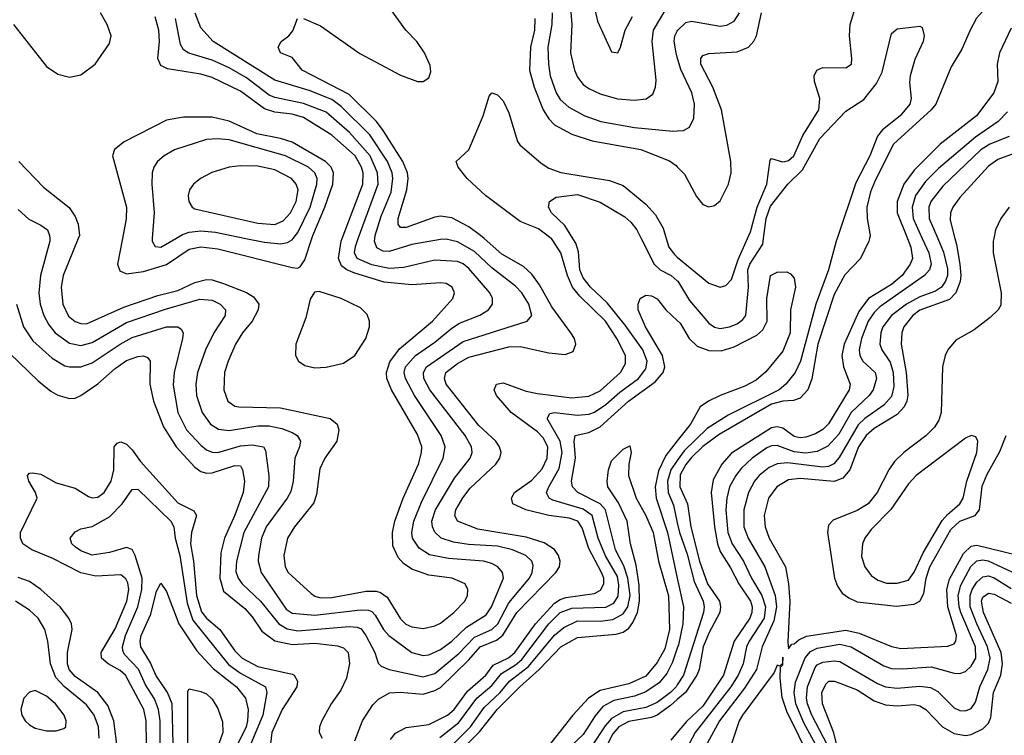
# Model space of a CAD drawing. Header units: inches. Extents: x 990535 to 1117859, y 769386 to 892122.
# Tile 490 of 656: x 1067696 to 1071146, y 818260 to 820766. Entities that reach past the tile are written whole.
import ezdxf

# ---------------------------------------------------------------- set-up
doc = ezdxf.new("R2010")
doc.units = ezdxf.units.IN
doc.header["$MEASUREMENT"] = 0
for name, color, linetype in [('B0861', 7, 'Continuous'), ('B0862', 7, 'Continuous'), ('B0871', 7, 'Continuous'), ('B0872', 7, 'Continuous')]:
    doc.layers.add(name, color=color, linetype=linetype)

msp = doc.modelspace()

# ---------------------------------------------------------------- linework, layer by layer
at = {"layer": 'B0861', "color": 5}
for points, elevation in [([(1067685, 819770), (1067709.1, 819690), (1067741.5, 819641.5), (1067810, 819580.3), (1067854.2, 819554.2), (1067870.1, 819550.1), (1067910, 819550.9), (1067950, 819564), (1068048.2, 819630), (1068090, 819652.6), (1068210, 819690.1), (1068250, 819690.8), (1068262, 819682), (1068268.2, 819670), (1068266.1, 819650), (1068237.3, 819530), (1068233.7, 819486.3), (1068249.7, 819390), (1068280.7, 819330), (1068330, 819275.7), (1068350, 819260.1), (1068370, 819251.6), (1068390, 819250.8), (1068470, 819273.2), (1068510, 819276.7), (1068550, 819270.7), (1068557.5, 819257.5), (1068569.2, 819169.2), (1068567.4, 819130), (1068481.6, 818970), (1068455.6, 818870), (1068453, 818833), (1068461.2, 818810), (1068475.8, 818790), (1068540.1, 818730), (1068604.2, 818650), (1068633.1, 818633.1), (1068670, 818626.2), (1068850, 818640.9), (1068878.1, 818638.1), (1068892.2, 818632.2), (1068908.9, 818610), (1068940.8, 818550), (1068952.1, 818512.1), (1068962.4, 818502.4), (1068990.5, 818490.5), (1069110, 818464.1), (1069150, 818476.5), (1069234.1, 818545.9), (1069290, 818603.6), (1069350, 818630.1), (1069370.7, 818650), (1069410, 818723.3), (1069482.1, 818810), (1069492, 818830), (1069494.8, 818854.8), (1069489.9, 818870), (1069469.6, 818889.6), (1069422.8, 818910), (1069370, 818922), (1069268, 818928), (1069215.8, 818935.8), (1069172.5, 818950), (1069150.9, 818970.9), (1069141.8, 818990), (1069140.1, 819010), (1069153.2, 819050), (1069219.2, 819160.8), (1069273.7, 819230), (1069281.5, 819250), (1069279.4, 819270), (1069256.2, 819310), (1069133.4, 819470), (1069112.1, 819510), (1069111.1, 819530), (1069121.3, 819550), (1069250, 819639.1), (1069473.5, 819710), (1069489.9, 819730), (1069479.7, 819770), (1069455.5, 819810), (1069433.1, 819833.1), (1069350, 819897.5), (1069290, 819954.3), (1069230, 819988.5), (1069190, 819997.4), (1069170, 819996.3), (1069070, 819978.6), (1068990, 819954.6), (1068970, 819955.9), (1068947.3, 819967.3), (1068938.7, 819990), (1068940.3, 820000)], 2740), ([(1067801.1, 820000), (1067801.3, 819990), (1067769.3, 819870), (1067762.6, 819810), (1067768, 819770), (1067780.7, 819730), (1067797.5, 819697.5), (1067819.8, 819670), (1067870, 819633.4), (1067910, 819625), (1067950, 819635.3), (1068070, 819705.4), (1068207.1, 819752.9), (1068327, 819787), (1068370, 819783.6), (1068398.8, 819770), (1068417.4, 819750), (1068415.5, 819730), (1068376.4, 819670), (1068347.2, 819610), (1068319, 819530), (1068313.4, 819490), (1068315.2, 819450), (1068335, 819390), (1068364.1, 819350), (1068391.9, 819331.9), (1068430, 819327.5), (1068530, 819343.8), (1068570, 819344.1), (1068614.7, 819334.7), (1068650, 819320.1), (1068668.4, 819310), (1068680.1, 819290), (1068676.8, 819270), (1068659.6, 819230), (1068654.5, 819150), (1068645.7, 819114.3), (1068632.9, 819090), (1068559.2, 818990), (1068542.9, 818950), (1068532.2, 818890), (1068531, 818870), (1068541.5, 818830), (1068630, 818701.3), (1068650, 818687.3), (1068730, 818680.9), (1068890, 818699.3), (1068917.7, 818697.7), (1068930, 818693.2), (1068941.2, 818681.2), (1068970.1, 818630), (1068988.9, 818608.9), (1069069.3, 818550), (1069110, 818539), (1069130, 818541.6), (1069170, 818560.8), (1069210, 818589.4), (1069260.9, 818639.1), (1069330, 818681.6), (1069349.2, 818710), (1069390.9, 818810), (1069387.3, 818830), (1069371.4, 818850), (1069350, 818861.8), (1069320.7, 818870), (1069198.6, 818878.6), (1069131.7, 818891.7), (1069095, 818915), (1069072, 818950), (1069069.6, 818970), (1069077.2, 819010), (1069103.7, 819076.3), (1069179.1, 819230), (1069186.6, 819270), (1069173, 819310), (1069078.8, 819450), (1069047.2, 819510), (1069042.7, 819530), (1069047.1, 819550), (1069082.6, 819590), (1069150, 819637), (1069210, 819686.3), (1069236.9, 819703.1), (1069308.1, 819731.9), (1069338.5, 819750), (1069352.8, 819770), (1069352.4, 819790), (1069342.7, 819810), (1069270, 819895), (1069250, 819911.4), (1069230, 819919.9), (1069150, 819923.7), (1069041.3, 819898.7), (1068990, 819895.2), (1068930, 819907.8), (1068877.9, 819930), (1068868.5, 819950), (1068872, 819972), (1068882.2, 820000)], 2760), ([(1067901, 820000), (1067848.8, 819870), (1067841.7, 819830), (1067847.4, 819770), (1067867.3, 819727.3), (1067890, 819708.8), (1067910, 819701.9), (1067930, 819701.6), (1068061.1, 819758.9), (1068179.8, 819799.8), (1068250, 819817.3), (1068310, 819846.3), (1068350, 819856.5), (1068370, 819855.4), (1068410, 819842.8), (1068490.6, 819810.6), (1068515.6, 819795.6), (1068533.3, 819770), (1068531.1, 819750), (1068510, 819710.6), (1068476.4, 819670), (1068452, 819630), (1068425.8, 819570), (1068413.8, 819530), (1068410.7, 819470), (1068425.1, 819430), (1068450, 819412.7), (1068464, 819410), (1068610, 819406.9), (1068783.8, 819370), (1068807.7, 819350), (1068813.6, 819330), (1068806.7, 819290), (1068765, 819230), (1068747.1, 819192.9), (1068736.2, 819103.8), (1068726.3, 819073.7), (1068658.4, 818990), (1068634.7, 818950), (1068621, 818890), (1068626, 818850), (1068636.8, 818830), (1068717, 818757), (1068730, 818747.3), (1068750, 818741.7), (1068790, 818742.6), (1068910, 818764.2), (1068944.7, 818764.7), (1068960.4, 818760.4), (1068983.2, 818743.2), (1069030, 818667.3), (1069049.3, 818649.3), (1069070, 818639.5), (1069110, 818634.4), (1069150, 818643.6), (1069170, 818653.1), (1069216.5, 818690), (1069255.4, 818730), (1069265, 818750), (1069266.1, 818770), (1069256.5, 818790), (1069211.5, 818810), (1069130, 818820.7), (1069070, 818841.7), (1069041.2, 818861.2), (1069022.2, 818882.2), (1069003.7, 818923.7), (1069001.8, 818970), (1069009.9, 819010), (1069039.1, 819090), (1069093.5, 819210), (1069104.2, 819250), (1069104.6, 819270), (1069090, 819312.9), (1068999.2, 819470), (1068982.4, 819510), (1068980.7, 819530), (1068992.5, 819567.5), (1069026.1, 819613.9), (1069141.9, 819710), (1069213.7, 819790), (1069219.8, 819810), (1069210.7, 819830), (1069190, 819841.9), (1069170, 819845.2), (1069070, 819837.5), (1068972.6, 819847.4), (1068870, 819878.2), (1068842.1, 819890), (1068823.9, 819903.9), (1068813.2, 819930), (1068821.7, 819990), (1068825.6, 820000)], 2780), ([(1068055.6, 820000), (1068038.8, 819910), (1068046.3, 819886.3), (1068070, 819875.6), (1068130, 819884.7), (1068210, 819908.5), (1068290, 819963.1), (1068330, 819970.6), (1068390, 819963.6), (1068650, 819897.8), (1068670, 819896.3), (1068678.9, 819901.1), (1068695.3, 819924.7), (1068719.3, 820000)], 2820), ([(1068160.5, 820000), (1068159.8, 819990), (1068170, 819971.7), (1068190, 819969.6), (1068242.7, 820000)], 2840), ([(1068488.5, 820000), (1068553.4, 819986.6), (1068610, 819981.3), (1068634.3, 819985.7), (1068650, 819995.5), (1068653.6, 820000)], 2840), ([(1068870, 818240.7), (1068897, 818310), (1068933.8, 818366.2), (1068953, 818387), (1068991.5, 818408.5), (1069029.2, 818410.8), (1069110, 818404.2), (1069150, 818416.5), (1069170, 818427.8), (1069270, 818523.8), (1069309.7, 818570), (1069366.8, 818593.2), (1069389, 818611), (1069437.3, 818690), (1069574.9, 818830), (1069587.6, 818850), (1069589.9, 818870), (1069584.3, 818890), (1069570.2, 818910.2), (1069533.6, 818933.6), (1069470, 818953.5), (1069301.4, 818981.4), (1069229.9, 819010), (1069220.1, 819030), (1069224, 819050), (1069248, 819092), (1069274.3, 819125.7), (1069364.4, 819210), (1069378, 819230), (1069382.5, 819250), (1069377.2, 819270), (1069364.3, 819290), (1069305.1, 819345.1), (1069189.6, 819490), (1069183.9, 819510), (1069189.2, 819530), (1069230, 819561.7), (1069270, 819584.2), (1069410, 819620.4), (1069450, 819622.2), (1069550, 819599), (1069606.7, 819593.3), (1069635.4, 819604.6), (1069644.9, 819630), (1069639.3, 819650), (1069627.2, 819670), (1069560.3, 819760.3), (1069517.5, 819837.5), (1069490, 819875.5), (1069461.3, 819901.3), (1069384.9, 819944.9), (1069322.9, 820000)], 2720), ([(1068995.4, 818244.6), (1069012.7, 818267.3), (1069050, 818287.4), (1069130, 818298.1), (1069194.5, 818330), (1069217.9, 818350), (1069265.3, 818414.7), (1069328.8, 818470), (1069354.8, 818505.2), (1069408.6, 818531.4), (1069430.2, 818549.8), (1069503.7, 818650), (1069570, 818722.5), (1069590, 818736), (1069610, 818742.7), (1069710, 818756.9), (1069731.4, 818768.6), (1069742.4, 818790), (1069742.3, 818810), (1069734.7, 818830), (1069690, 818914), (1069666.8, 818986.8), (1069651.1, 819010), (1069620.8, 819020.8), (1069550, 819030), (1069469.8, 819050), (1069424, 819070), (1069418.9, 819090), (1069429.9, 819110), (1069490, 819153.6), (1069526.7, 819193.3), (1069543.9, 819230), (1069545.8, 819270), (1069530, 819301.6), (1069510, 819323), (1069417.8, 819390), (1069366.7, 819450), (1069358.5, 819470), (1069366.9, 819490), (1069390, 819494.1), (1069470, 819465.5), (1069510, 819456.9), (1069630, 819441.6), (1069690, 819447.3), (1069730, 819466.3), (1069800.8, 819530), (1069818.3, 819561.7), (1069818.4, 819590), (1069788.1, 819650), (1069748.2, 819710), (1069658.2, 819798.2), (1069632.8, 819830), (1069614.9, 819870), (1069591.5, 819950), (1069559.4, 819999.4), (1069558.6, 820000)], 2680), ([(1069168.2, 818251.8), (1069235, 818305), (1069297.4, 818390), (1069350, 818434.6), (1069383.6, 818476.4), (1069433.4, 818506.6), (1069454.8, 818525.2), (1069550, 818649.8), (1069590, 818689.8), (1069630, 818705.4), (1069750, 818708.5), (1069777.3, 818722.7), (1069792.5, 818747.5), (1069794.6, 818785.4), (1069790, 818815.9), (1069748.8, 818888.8), (1069722.6, 818950), (1069701.4, 819030), (1069670, 819052.4), (1069563.5, 819083.5), (1069551.3, 819090), (1069543.9, 819103.9), (1069541.9, 819110), (1069549.5, 819130), (1069586, 819194), (1069596.8, 819250), (1069589.3, 819290), (1069544.5, 819370), (1069553.3, 819386.7), (1069569.3, 819390), (1069650, 819381.3), (1069690, 819384.3), (1069710, 819391.4), (1069750, 819418.2), (1069798.1, 819461.9), (1069863.9, 819510), (1069890, 819543.2), (1069894.3, 819570), (1069879.2, 819610), (1069816.9, 819696.9), (1069754.7, 819774.7), (1069695.8, 819830), (1069670, 819862.7), (1069658.9, 819890), (1069653.5, 819953.5), (1069644, 819984), (1069634.1, 820000)], 2660), ([(1069873.2, 820000), (1069918.7, 819910), (1069939.6, 819890), (1069978.2, 819870), (1070000, 819851.5)], 2660), ([(1069961, 820000), (1069970.1, 819970.1), (1069990, 819943.3), (1070000, 819934.9)], 2680), ([(1069210, 818224.6), (1069275.3, 818290), (1069322.8, 818357.2), (1069379.7, 818410), (1069412.3, 818450), (1069479.2, 818500.8), (1069570, 818611), (1069602, 818638), (1069650, 818660.3), (1069730, 818659.7), (1069774.7, 818665.3), (1069810, 818685.3), (1069826.2, 818710), (1069834.3, 818750), (1069826.8, 818810), (1069813.1, 818853.1), (1069783.4, 818910), (1069748.1, 819050), (1069730, 819070.2), (1069651.6, 819110), (1069633.2, 819130), (1069629.3, 819150), (1069642.8, 819230), (1069638.5, 819290), (1069641.8, 819310), (1069690, 819320.6), (1069730, 819340.1), (1069828.5, 819430), (1069922.6, 819497.4), (1069950.6, 819530), (1069956.8, 819550), (1069948.1, 819590), (1069888.3, 819690), (1069863.2, 819750), (1069862.3, 819770), (1069869.8, 819790.2), (1069890, 819801.6), (1069910, 819799.3), (1069930, 819788.2), (1069960.2, 819750), (1070000, 819712.4)], 2640), ([(1067627.6, 819630), (1067761.1, 819501.1), (1067805.2, 819465.2), (1067830, 819451.3), (1067870, 819439.5), (1067890, 819441.1), (1067910, 819449.5), (1067970, 819490.8), (1068030, 819544.9), (1068070, 819572.3), (1068110, 819586.2), (1068130, 819588.7), (1068143.6, 819583.6), (1068152.6, 819570), (1068152, 819490), (1068164.3, 819430), (1068199.9, 819339.9), (1068244.1, 819270), (1068310, 819198.5), (1068330, 819183.3), (1068350, 819177.7), (1068370, 819179.4), (1068450, 819205.3), (1068470, 819203.2), (1068477.1, 819190), (1068483.5, 819150), (1068478.6, 819110), (1068450, 819031.4), (1068413.6, 818950), (1068401, 818899), (1068396.6, 818810), (1068410, 818764.6), (1068484.3, 818704.3), (1068510, 818675.2), (1068544.2, 818624.2), (1068590, 818590.4), (1068650, 818577.9), (1068730, 818582.4), (1068810, 818573.4), (1068830, 818566.6), (1068847.1, 818550), (1068851.4, 818511.4), (1068840.4, 818459.6), (1068821.5, 818418.5), (1068787.7, 818370), (1068754.3, 818310), (1068746.3, 818290), (1068745.6, 818270), (1068755.6, 818250)], 2720), ([(1068140.4, 818230), (1068139.2, 818310), (1068130.7, 818350), (1068066.5, 818470), (1068047.4, 818487.4), (1068005.8, 818510), (1067982.4, 818530), (1067981, 818550), (1068030, 818633), (1068071.6, 818730), (1068078.2, 818770), (1068074.4, 818794.4), (1068067.9, 818807.9), (1068050, 818821.7), (1067962.3, 818817.7), (1067910, 818829.2), (1067810, 818880.4), (1067738.8, 818910), (1067706.9, 818930), (1067698.3, 818950), (1067699.1, 818970), (1067757, 819090), (1067751.8, 819110), (1067728.2, 819150), (1067722.9, 819170), (1067730, 819178), (1067741, 819179), (1067770, 819174), (1067824.2, 819144.2), (1067890, 819124.9), (1067936.6, 819096.6), (1067950, 819091.4), (1067970, 819094.3), (1067992.4, 819110), (1068016.2, 819150), (1068025.8, 819190), (1068027, 819270), (1068037.3, 819282.7), (1068050, 819288.1), (1068070, 819279.7), (1068090, 819259.3), (1068119.3, 819219.3), (1068250, 819074.3), (1068306, 819046), (1068315.3, 819030), (1068298.1, 818970), (1068294.9, 818930), (1068305.2, 818870), (1068315.6, 818750), (1068332.4, 818692.4), (1068350.2, 818670.2), (1068397, 818630), (1068450, 818555.5), (1068475.7, 818530), (1068530, 818501.1), (1068650, 818473.9), (1068657.6, 818470), (1068669.6, 818450), (1068667.2, 818430), (1068615.9, 818350), (1068579.7, 818270), (1068574.9, 818230)], 2680), ([(1069230, 818194.6), (1069307.5, 818272.5), (1069368.6, 818350), (1069447.7, 818430), (1069516.2, 818490), (1069592.2, 818570), (1069650, 818602.8), (1069785.8, 818614.2), (1069810, 818620.9), (1069830, 818634.7), (1069844.6, 818655.4), (1069860, 818690), (1069867.6, 818730), (1069866.2, 818786.2), (1069855.6, 818855.6), (1069836.4, 818930), (1069824.6, 819010), (1069794.5, 819074.5), (1069757, 819130), (1069754.2, 819150), (1069759.1, 819190), (1069770, 819220.7), (1069810, 819262), (1069833.4, 819273.4), (1069838.4, 819250), (1069830.3, 819210), (1069828.7, 819170), (1069855.6, 819090), (1069890, 819030.1), (1069915.6, 818970), (1069933.8, 818870), (1069968.6, 818748.6), (1069973.1, 818630), (1069956.7, 818563.3), (1069930, 818514.3), (1069890, 818466.9), (1069830, 818440.1), (1069730, 818416.5), (1069689.4, 818390), (1069633.8, 818330), (1069517.3, 818182.7)], 2620), ([(1070000, 819291.2), (1069959.6, 819240.4), (1069933.9, 819186.1), (1069922.6, 819130), (1069926.3, 819090), (1069965.6, 818970), (1070000, 818809.9)], 2640), ([(1070000, 819222), (1069977.1, 819190), (1069965.9, 819150), (1069967.7, 819110), (1069986.1, 819066.1), (1070000, 819003.9)], 2660), ([(1068187.8, 818230), (1068188, 818310), (1068182.7, 818350), (1068167.8, 818387.8), (1068137, 818437), (1068111.9, 818491.9), (1068062.9, 818542.9), (1068056.9, 818556.9), (1068056, 818570), (1068066.3, 818610), (1068110, 818710), (1068123.6, 818770), (1068124.8, 818810), (1068100.2, 818890), (1068090, 818910.4), (1068070, 818918.1), (1068010, 818900.6), (1067950, 818891.2), (1067910, 818906.4), (1067890, 818920.4), (1067879.1, 818930), (1067872.6, 818950), (1067890, 818973), (1067910, 818983), (1067950, 818991), (1068010, 819025.3), (1068055.5, 819070), (1068090, 819121.1), (1068110, 819121.5), (1068225, 819010), (1068235.9, 818990), (1068241.1, 818950), (1068257.2, 818890), (1068282.7, 818722.7), (1068302.9, 818662.9), (1068427.3, 818507.3), (1068470, 818477.1), (1068556.8, 818430), (1068562, 818410), (1068547.5, 818330), (1068505.9, 818230)], 2660), ([(1068038.3, 818210), (1068025.8, 818310), (1068004.3, 818364.3), (1067970, 818410), (1067890, 818465.9), (1067869.2, 818490), (1067863.4, 818510), (1067863.5, 818550), (1067879.6, 818630), (1067877.2, 818650), (1067867.8, 818670), (1067837.5, 818710), (1067769.5, 818770), (1067730, 818798.4), (1067690, 818812)], 2720), ([(1068233.6, 818230), (1068230.2, 818370.2), (1068214.1, 818410), (1068173.4, 818470), (1068154.2, 818514.2), (1068119.9, 818570), (1068117.7, 818590), (1068122, 818610), (1068155.3, 818684.7), (1068174.8, 818765.2), (1068190, 818792.9), (1068210, 818764), (1068253.7, 818650), (1068316.3, 818556.3), (1068373.4, 818493.4), (1068455.5, 818430), (1068487.5, 818390), (1068495.9, 818350), (1068493.8, 818310), (1068488.9, 818290), (1068460.6, 818230)], 2640), ([(1067974.4, 818250), (1067972.3, 818290), (1067956.8, 818330), (1067930, 818366.7), (1067851.2, 818431.2), (1067822.9, 818462.9), (1067804.2, 818510), (1067794.4, 818590), (1067783.6, 818630), (1067761.2, 818670), (1067730, 818698.6), (1067680.7, 818730)], 2740), ([(1070000, 818565.2), (1069983.5, 818516.5), (1069963.1, 818476.9), (1069936.3, 818443.7), (1069890, 818412.6), (1069850, 818396.8), (1069778.1, 818381.9), (1069739.2, 818360.8), (1069711.7, 818328.3), (1069670, 818262.9), (1069622.4, 818217.6)], 2640), ([(1068284.9, 818230), (1068285.2, 818414.8), (1068290, 818423.1), (1068330, 818413.6), (1068350, 818404.6), (1068370, 818387), (1068390, 818353.7), (1068406.9, 818306.9), (1068407.7, 818270), (1068386.2, 818210)], 2620), ([(1070000, 818436.9), (1069995.5, 818430), (1069976.7, 818410), (1069930, 818374.8), (1069890, 818357.3), (1069810, 818342.2), (1069770, 818319), (1069746.7, 818293.3), (1069699.9, 818220.1)], 2660), ([(1070000, 818384.9), (1069976.2, 818363.8), (1069930, 818330.6), (1069910, 818322.1), (1069830, 818308.3), (1069795.2, 818290), (1069774.5, 818265.5), (1069740, 818200)], 2680), ([(1070000, 818269.7), (1069977.1, 818242.9)], 2720)]:
    msp.add_lwpolyline(points, dxfattribs=dict(at, elevation=elevation))
for points, elevation in [([(1068745.5, 819814.5), (1068728.4, 819811.6), (1068713.1, 819786.9), (1068698.1, 819721.9), (1068663.1, 819630), (1068661.7, 819590), (1068672.4, 819570), (1068695.4, 819555.4), (1068730, 819547), (1068770, 819548.8), (1068830, 819563.7), (1068870, 819589.6), (1068908.7, 819650), (1068921.1, 819690), (1068921.5, 819710), (1068913.8, 819733.8), (1068890, 819757.2), (1068822, 819790)], 2820), ([(1067750, 818417.1), (1067730, 818410.9), (1067710.2, 818390), (1067699.8, 818350), (1067703.7, 818330), (1067715, 818310), (1067730, 818296.3), (1067750, 818285.1), (1067790, 818275.8), (1067824, 818276), (1067850, 818283.6), (1067857.3, 818290), (1067859, 818310), (1067851.2, 818330), (1067820.9, 818370), (1067790, 818396.4)], 2760)]:
    msp.add_lwpolyline(points, close=True, dxfattribs=dict(at, elevation=elevation))
at = {"layer": 'B0862', "color": 5}
for points, elevation in [([(1069695, 820875), (1069720.6, 820760.6), (1069770, 820653.4), (1069791.8, 820650), (1069801.3, 820670), (1069817.3, 820730), (1069843, 820777)], 2780), ([(1069622.1, 820850), (1069630.1, 820749.9), (1069626.1, 820650), (1069639.3, 820590), (1069650, 820565.4), (1069670, 820539.8), (1069690, 820525.1), (1069730, 820506.4), (1069790, 820489.6), (1069850, 820484.2), (1069890.4, 820489.6), (1069914.2, 820505.8), (1069923.4, 820530), (1069925.7, 820554.3), (1069912.3, 820690), (1069916.7, 820730), (1069964.3, 820810)], 2760), ([(1068690, 820770.9), (1068750, 820745.3), (1068887.6, 820647.6), (1069030, 820572.4), (1069090, 820550.1), (1069110, 820550.2), (1069130, 820562.7), (1069136.1, 820583.9), (1069134.1, 820605.9), (1069114.8, 820650), (1069086.9, 820690), (1069048.9, 820730), (1068990.8, 820810)], 2720), ([(1067674.2, 820750), (1067790, 820601.8), (1067830, 820575), (1067870, 820564.7), (1067910, 820572.9), (1067960.5, 820610), (1068010, 820683.1), (1068016, 820710), (1068002.7, 820750), (1067978.5, 820790)], 2820), ([(1068825.6, 820000), (1068898.4, 820190), (1068898.8, 820230), (1068894, 820250), (1068871.3, 820290), (1068790, 820361.6), (1068690, 820423.7), (1068650, 820435.9), (1068590, 820442.6), (1068554.1, 820454.1), (1068470, 820516), (1068370, 820564.2), (1068330, 820575), (1068213.9, 820593.9), (1068190, 820606), (1068180.4, 820630), (1068185.7, 820690), (1068183.6, 820730), (1068170, 820776)], 2780), ([(1068882.2, 820000), (1068951.5, 820190), (1068950, 820230), (1068923.7, 820290), (1068851.4, 820371.4), (1068770, 820441.8), (1068690, 820472.9), (1068590, 820493.4), (1068570, 820501.6), (1068490, 820562.4), (1068430, 820597.3), (1068370, 820624.1), (1068288.9, 820648.9), (1068270, 820660.2), (1068258.8, 820678.8), (1068242.1, 820770)], 2760), ([(1068940.3, 820000), (1068941.9, 820010), (1068962.1, 820077.9), (1068997.4, 820162.6), (1069003.3, 820210), (1069000.5, 820230), (1068984.7, 820270), (1068922.9, 820362.9), (1068822.6, 820462.6), (1068790, 820486.3), (1068710, 820517.8), (1068590, 820553.9), (1068373.4, 820690), (1068330, 820738.3), (1068311.2, 820788.8)], 2740), ([(1069322.9, 820000), (1069310.8, 820010.8), (1069270, 820040.3), (1069210, 820072), (1069170, 820078.6), (1069150, 820075.1), (1069050, 820037.9), (1069030, 820038.5), (1069022.2, 820050), (1069022, 820070), (1069052.2, 820170), (1069057.1, 820210), (1069054.9, 820230), (1069038.6, 820270), (1068970, 820378.4), (1068945.8, 820410), (1068850, 820503.7), (1068685.3, 820590), (1068650, 820634), (1068609.4, 820650), (1068601.6, 820670), (1068611.5, 820690), (1068638.9, 820710), (1068653, 820727), (1068669.6, 820770)], 2720), ([(1069500.4, 820770), (1069499.2, 820730), (1069485.1, 820670), (1069482.4, 820590), (1069499, 820530), (1069530.5, 820450.5), (1069550, 820418.9), (1069570, 820398.3), (1069630, 820364.8), (1069701.4, 820341.4), (1069871.7, 820311.7), (1069972.1, 820272.1), (1069995.7, 820255.7), (1070000, 820251.1)], 2720), ([(1069561.6, 820790), (1069560.7, 820750), (1069546.6, 820670), (1069548.3, 820610), (1069554.5, 820570), (1069575.7, 820510), (1069590, 820486.3), (1069620.1, 820459.9), (1069676.2, 820430), (1069732, 820410), (1069850, 820388.9), (1069984, 820376), (1070000, 820376.9)], 2740), ([(1070000, 820635.1), (1069995.7, 820650), (1069989.2, 820690.8), (1069991.4, 820710), (1070000, 820726.1)], 2740), ([(1069558.6, 820000), (1069513.6, 820033.6), (1069450, 820059.5), (1069327.9, 820150), (1069263.6, 820210), (1069231.7, 820250), (1069225.6, 820270), (1069270, 820310.4), (1069319.5, 820430), (1069341.1, 820498.9), (1069350, 820510.4), (1069370, 820502.7), (1069390, 820481.6), (1069410, 820439.6), (1069439.9, 820339.9), (1069448, 820328), (1069523.4, 820263.4), (1069550, 820246.7), (1069591.4, 820231.4), (1069762.8, 820202.8), (1069810, 820185), (1069890, 820120.4), (1069923.1, 820083.1), (1069950, 820036.5), (1069961, 820000)], 2680), ([(1068719.3, 820000), (1068722.5, 820010), (1068765.1, 820110), (1068792.8, 820190), (1068795.2, 820230), (1068786.8, 820250), (1068767.5, 820270), (1068650, 820336.8), (1068610, 820349.7), (1068526.5, 820366.5), (1068430, 820410.9), (1068370, 820425.3), (1068270, 820425.4), (1068210, 820414.6), (1068061.6, 820338.4), (1068027.8, 820312.2), (1068021.6, 820290), (1068070.6, 820110), (1068068.5, 820068.5), (1068055.6, 820000)], 2820), ([(1068653.6, 820000), (1068670, 820020.7), (1068713.4, 820110), (1068737, 820190), (1068737.9, 820210), (1068730, 820229.8), (1068707.6, 820250), (1068627.6, 820290), (1068430, 820344.9), (1068390, 820349), (1068350, 820346.6), (1068238.3, 820310), (1068202.4, 820290), (1068179.3, 820270), (1068166.2, 820250), (1068159.8, 820230), (1068158.4, 820190), (1068167.2, 820090), (1068160.5, 820000)], 2840), ([(1067693.1, 820270), (1067779.6, 820179.6), (1067868.8, 820108.8), (1067890, 820076.8), (1067900.9, 820050), (1067905, 820010), (1067901, 820000)], 2780), ([(1069634.1, 820000), (1069605.9, 820045.9), (1069558.7, 820090), (1069548.4, 820110), (1069551.8, 820130), (1069575.9, 820144.1), (1069650, 820154.3), (1069730, 820126.9), (1069815.9, 820075.9), (1069837.4, 820057.4), (1069858, 820030), (1069873.2, 820000)], 2660), ([(1067690, 820101.6), (1067727.8, 820067.8), (1067770, 820046.8), (1067792.8, 820030), (1067800.9, 820010), (1067801.1, 820000)], 2760), ([(1068242.7, 820000), (1068266.3, 820013.7), (1068290, 820021.7), (1068330, 820026.2), (1068382.1, 820022.1), (1068488.5, 820000)], 2840)]:
    msp.add_lwpolyline(points, dxfattribs=dict(at, elevation=elevation))
at = {"layer": 'B0862', "color": 5, "elevation": 2860}
msp.add_lwpolyline([(1068470, 820254.7), (1068430.1, 820249.9), (1068369.2, 820230.8), (1068329.6, 820210.4), (1068305.2, 820190), (1068291.4, 820170), (1068286.7, 820150), (1068288.4, 820130), (1068300.2, 820110), (1068310, 820104.2), (1068530, 820053.4), (1068590, 820048.7), (1068618.7, 820061.3), (1068644.5, 820090), (1068664.3, 820130), (1068671.2, 820170), (1068665.1, 820190), (1068648.7, 820210), (1068590, 820240.7), (1068530, 820252.9)], close=True, dxfattribs=at)
at = {"layer": 'B0871', "color": 5}
for points, elevation in [([(1070806.3, 820000), (1070818.3, 819970), (1070823.6, 819930), (1070815.7, 819910), (1070787.4, 819870), (1070750, 819839.1), (1070670.2, 819789.8), (1070636.1, 819743.9), (1070584.5, 819630), (1070576.1, 819590), (1070582.2, 819550), (1070605.6, 819490), (1070602.5, 819470), (1070530, 819350.9), (1070510, 819331.2), (1070484.6, 819315.4), (1070450, 819303.5), (1070430, 819301.6), (1070410, 819306.5), (1070370, 819335.1), (1070350, 819340.8), (1070330, 819337.2), (1070190, 819247.6), (1070156.6, 819210), (1070125.4, 819154.6), (1070118.9, 819110), (1070130, 818990), (1070140.3, 818930), (1070150, 818903.6), (1070186.8, 818846.8), (1070215.7, 818790), (1070256.9, 818730), (1070262.6, 818710), (1070261.5, 818690), (1070253.8, 818670), (1070199.7, 818590), (1070162.1, 818470), (1070090, 818362.4), (1070032.3, 818307.7), (1070000, 818269.7)], 2720), ([(1070673.2, 820000), (1070670.8, 819990), (1070641.8, 819930), (1070587.2, 819872.8), (1070550, 819803.4), (1070492.6, 819630), (1070471.1, 819508.9), (1070457.7, 819470), (1070430, 819440.9), (1070407, 819433), (1070370, 819430.4), (1070330, 819420), (1070146.3, 819313.7), (1070090, 819271.2), (1070050, 819232.9), (1070030, 819208.3), (1070010, 819171.6), (1070009, 819130), (1070035.4, 819070), (1070046.9, 818990), (1070078.2, 818870), (1070106, 818790), (1070147.4, 818730), (1070151.5, 818710), (1070148.9, 818690), (1070110, 818617.8), (1070090.3, 818570), (1070076.3, 818490), (1070068.7, 818470), (1070028.3, 818410), (1070000, 818384.9)], 2680), ([(1070000, 819934.9), (1070110, 819843.5), (1070150, 819829.4), (1070170, 819835.5), (1070190, 819855.9), (1070213.5, 819926.5), (1070245.8, 820000)], 2680), ([(1070560.1, 820000), (1070556.8, 819990), (1070529.3, 819890), (1070485.5, 819770), (1070431.6, 819570), (1070412.5, 819530), (1070380.8, 819490), (1070356.4, 819470), (1070178.8, 819381.2), (1070105.1, 819334.9), (1070024.2, 819255.8), (1070000, 819222)], 2660), ([(1070000, 819851.5), (1070001.7, 819850), (1070043.1, 819783.1), (1070110, 819703.7), (1070130, 819689), (1070150, 819684.6), (1070183, 819690), (1070210, 819701.5), (1070230, 819715.7), (1070239.9, 819730), (1070249.4, 819830), (1070246.9, 819890), (1070253.7, 819910), (1070299.6, 819980.4), (1070302.1, 820000)], 2660), ([(1070858.2, 820000), (1070881, 819950), (1070889.7, 819910), (1070884, 819890), (1070866.7, 819870), (1070710, 819760.4), (1070690, 819740.8), (1070669.3, 819710), (1070645.7, 819650), (1070637, 819610), (1070639.3, 819590), (1070650.4, 819570.4), (1070692.8, 819530), (1070697.6, 819510), (1070686.5, 819470), (1070671.9, 819450), (1070609.2, 819390.8), (1070565.8, 819314.2), (1070527.2, 819272.8), (1070490, 819254.1), (1070450, 819248.4), (1070410, 819252.6), (1070350, 819274.4), (1070330, 819273.7), (1070313.2, 819266.8), (1070262.5, 819230), (1070225, 819195), (1070205.2, 819170), (1070182.7, 819130), (1070173.5, 819090), (1070170.6, 819050), (1070176.8, 818970), (1070192.3, 818930), (1070231.9, 818870), (1070260.1, 818810), (1070295.9, 818750), (1070308.6, 818710), (1070304.7, 818670), (1070251.6, 818590), (1070242.9, 818570), (1070230.6, 818510), (1070213.5, 818470), (1070187.8, 818430), (1070062.3, 818270), (1070030, 818207.3)], 2740), ([(1070912.5, 820000), (1070932.6, 819952.6), (1070946.9, 819893.1), (1070946.8, 819870), (1070939.9, 819850), (1070925.5, 819830), (1070904.3, 819815.7), (1070850, 819795.9), (1070803.2, 819770), (1070750.9, 819730), (1070719.7, 819690), (1070712.8, 819670), (1070710.1, 819630), (1070717, 819610), (1070746.3, 819566.3), (1070756.8, 819530), (1070758.3, 819481.7), (1070750, 819446.1), (1070724.2, 819415.8), (1070656.9, 819370), (1070633.2, 819346.8), (1070566.7, 819233.3), (1070549, 819211), (1070530, 819201.7), (1070510, 819198.8), (1070385.9, 819214.1), (1070350, 819211.2), (1070322.3, 819197.7), (1070287.4, 819170), (1070270.3, 819149.7), (1070249.7, 819110), (1070232.9, 819050), (1070232.9, 818990), (1070248, 818950), (1070307.1, 818850), (1070342.4, 818750), (1070347.7, 818710), (1070338.8, 818661.2), (1070297.5, 818570), (1070277.4, 818490), (1070235.5, 818424.5), (1070148, 818310), (1070063.3, 818156.7)], 2760), ([(1070972.7, 820000), (1070978.4, 819978.4), (1070990.5, 819910), (1070993.7, 819870), (1070990.6, 819849.4), (1070976.1, 819810), (1070954.3, 819785.7), (1070850, 819749), (1070825.1, 819730), (1070794.2, 819690), (1070787, 819670), (1070784.8, 819630), (1070801.6, 819530), (1070808.3, 819451.7), (1070804.6, 819430), (1070795, 819410), (1070770, 819383.3), (1070690, 819334.2), (1070661.9, 819310), (1070635, 819270), (1070604.2, 819190), (1070580, 819160), (1070550, 819149.2), (1070430, 819158.9), (1070390, 819154.3), (1070349.3, 819130.7), (1070320.1, 819090), (1070304.9, 819030), (1070308.1, 818990), (1070322.1, 818950), (1070378.9, 818850), (1070389.8, 818789.8), (1070394.2, 818730), (1070387.6, 818587.6), (1070390, 818562.8), (1070400.9, 818579.1), (1070410, 818580.2), (1070425.7, 818594.3), (1070453.2, 818606.8), (1070590, 818628.6), (1070637.5, 818617.5), (1070750, 818570.8), (1070783.6, 818563.6), (1070947.6, 818572.4), (1070970, 818580.2), (1070976.4, 818590), (1070977.7, 818610), (1070948, 818710), (1070943.9, 818770), (1070953.4, 818806.6), (1071002.9, 818897.1), (1071030, 818921.9), (1071050, 818925.6), (1071188.1, 818891.9)], 2780), ([(1071108.5, 820000), (1071106.5, 819990), (1071106.7, 819950), (1071135, 819810), (1071133.6, 819766.4), (1071124.8, 819750), (1071096.7, 819723.3), (1071040.5, 819679.5), (1070976.4, 819643.6), (1070947.3, 819610), (1070938.3, 819590), (1070929.7, 819550), (1070924.3, 819390), (1070916.3, 819363.7), (1070901, 819339), (1070870.9, 819309.1), (1070793.5, 819250), (1070761.3, 819218.7), (1070741.3, 819190), (1070700.3, 819110), (1070669, 819071), (1070630, 819046.7), (1070546.1, 819013.9), (1070530, 818995.8), (1070525.9, 818970), (1070550.7, 818810), (1070561.7, 818781.7), (1070578.2, 818758.2), (1070601.1, 818741.1), (1070630, 818727.8), (1070768.3, 818711.7), (1070830, 818718.9), (1070850, 818729.6), (1070863.6, 818756.4), (1070871.9, 818810), (1070884.6, 818850), (1070958.8, 818981.2), (1070990, 819009.8), (1071043.9, 819030), (1071058.4, 819050), (1071067.7, 819132.3), (1071085.8, 819174.2), (1071130, 819253.3), (1071152.4, 819310)], 2820), ([(1070000, 819712.4), (1070010, 819702.9), (1070041.6, 819650), (1070070, 819622.9), (1070110, 819607.5), (1070153.5, 819606.5), (1070199.5, 819620.5), (1070278.7, 819661.3), (1070300.2, 819679.8), (1070314.3, 819710), (1070313.8, 819790), (1070327, 819870), (1070350, 819881.6), (1070383.4, 819883.4), (1070396.7, 819876.7), (1070410, 819860.7), (1070414.2, 819830), (1070396.1, 819750), (1070395.5, 819670), (1070370, 819605), (1070310, 819533.4), (1070276.2, 819503.8), (1070237.1, 819482.9), (1070150, 819449.9), (1070109.1, 819430), (1070080.2, 819410), (1070046.7, 819350), (1070000, 819291.2)], 2640), ([(1070000, 819003.9), (1070007.5, 818970), (1070034.7, 818894.7), (1070058.8, 818798.8), (1070090.1, 818730), (1070094.2, 818710), (1070092.2, 818690), (1070021.7, 818470), (1070000, 818436.9)], 2660), ([(1070527.9, 818150), (1070443.5, 818303.5), (1070415, 818370), (1070410, 818410), (1070414.1, 818445.9), (1070448.3, 818531.7), (1070466.8, 818553.2), (1070490, 818565.4), (1070570, 818578.8), (1070609.2, 818569.2), (1070723.7, 818503.7), (1070750, 818494.1), (1070790, 818492.1), (1070890, 818500.1), (1070970, 818477.5), (1070990, 818476.4), (1071010, 818483.8), (1071030, 818501.8), (1071045.6, 818530), (1071045, 818570), (1070993.7, 818690), (1070987.4, 818710), (1070984.6, 818750), (1070993.8, 818786.2), (1071028.6, 818851.4), (1071050, 818871.2), (1071070, 818874.4), (1071088.8, 818871.2), (1071190, 818823.7)], 2760), ([(1070000, 818809.9), (1070021.4, 818710), (1070019.9, 818650), (1070003.7, 818576.3), (1070000, 818565.2)], 2640), ([(1070566, 818150), (1070471.9, 818330), (1070456, 818370), (1070452.6, 818390), (1070456.4, 818430), (1070482.6, 818497.4), (1070490, 818506.9), (1070510, 818516.4), (1070550, 818521.1), (1070570, 818518.8), (1070701.7, 818441.7), (1070729.8, 818429.8), (1070770, 818424.4), (1070850, 818431.8), (1070886.8, 818426.8), (1070912.9, 818412.9), (1070970, 818355.7), (1070990, 818346.8), (1071010, 818345.7), (1071030, 818353.7), (1071044.5, 818375.5), (1071060.1, 818430), (1071088.3, 818490), (1071096.1, 818530), (1071087.4, 818570), (1071049, 818650), (1071026.6, 818710), (1071026.1, 818750), (1071033.4, 818770), (1071050, 818796.6), (1071070, 818815.3), (1071090, 818818.1), (1071110, 818811.1), (1071170, 818773.7)], 2740), ([(1070558.1, 818230), (1070548.1, 818268.1), (1070508.5, 818370), (1070506.2, 818410), (1070520.7, 818439.3), (1070530.9, 818449.1), (1070550, 818449.2), (1070570, 818442.9), (1070630, 818418.9), (1070690, 818381), (1070730, 818366.9), (1070770, 818363), (1070830, 818367.4), (1070850, 818363), (1070870.8, 818350.8), (1070929, 818289), (1070970, 818266.5), (1071010, 818259.5), (1071030, 818262.3), (1071070, 818282), (1071090, 818302.1), (1071098.2, 818321.8), (1071108.4, 818410), (1071133.8, 818470), (1071139.8, 818510), (1071135, 818550), (1071072.7, 818690), (1071065.6, 818730), (1071070, 818743.7), (1071090, 818757.9), (1071110, 818753.9), (1071170, 818722.3)], 2720), ([(1070469.6, 818170), (1070383.5, 818343.5), (1070367.6, 818392.4), (1070360.3, 818459.7), (1070361.2, 818498.8), (1070370, 818506.8), (1070370, 818533.2), (1070368.3, 818511.7), (1070358, 818502), (1070350, 818505.6), (1070339.7, 818480.3), (1070228.9, 818330), (1070217.1, 818310), (1070189.8, 818230.2)], 2780)]:
    msp.add_lwpolyline(points, dxfattribs=dict(at, elevation=elevation))
at = {"layer": 'B0871', "color": 5, "elevation": 2840}
msp.add_lwpolyline([(1071030, 819309.6), (1071010, 819301.1), (1070836.8, 819170), (1070810, 819140.6), (1070748.7, 819051.3), (1070678.8, 818981.2), (1070656.6, 818950), (1070648.9, 818930), (1070645.9, 818885.9), (1070656.6, 818850), (1070679.8, 818819.8), (1070703.2, 818803.2), (1070733.2, 818793.2), (1070770, 818792.7), (1070810, 818803.8), (1070830, 818830.8), (1070861.3, 818898.7), (1070928.3, 819011.7), (1070946.2, 819033.8), (1070989.4, 819070), (1071001.1, 819090), (1071014.6, 819150), (1071049, 819250), (1071052.9, 819290), (1071045.6, 819305.6)], close=True, dxfattribs=at)
at = {"layer": 'B0872', "color": 5}
for points, elevation in [([(1071208.8, 820950), (1071048.9, 820771.1), (1071025.8, 820730), (1070997, 820663), (1070959, 820601), (1070905.8, 820470), (1070889.7, 820450), (1070758, 820330), (1070694.1, 820205.9), (1070676.6, 820163.4), (1070663.8, 820110), (1070664.8, 820070), (1070675.6, 820010), (1070673.2, 820000)], 2680), ([(1070245.8, 820000), (1070256.3, 820023.7), (1070279.6, 820110), (1070313.8, 820190), (1070325.7, 820274.3), (1070330, 820279.6), (1070368.7, 820268.7), (1070378, 820270), (1070390, 820272.6), (1070407.9, 820290), (1070439.5, 820360.5), (1070496.4, 820450), (1070499.7, 820490), (1070480.2, 820550), (1070479.4, 820570), (1070488.6, 820590), (1070510, 820598.9), (1070590, 820597.3), (1070609.8, 820610.2), (1070611.6, 820630), (1070602.8, 820710), (1070605.8, 820750), (1070624.1, 820810)], 2680), ([(1070000, 820726.1), (1070002.1, 820730), (1070030, 820756.4), (1070050, 820760.7), (1070150, 820744.1), (1070173.2, 820746.8), (1070199, 820761), (1070218.3, 820790)], 2740), ([(1070000, 820251.1), (1070024.9, 820224.9), (1070067.3, 820147.3), (1070090, 820119.3), (1070110, 820111), (1070130, 820115.4), (1070150, 820132), (1070179.5, 820190), (1070188.6, 820230), (1070187.6, 820270), (1070154.4, 820450), (1070124.2, 820530), (1070082.8, 820610), (1070082.6, 820630), (1070090, 820640.6), (1070110, 820647.6), (1070210, 820653.5), (1070249.5, 820670.5), (1070268.5, 820691.5), (1070277, 820710), (1070294.5, 820790)], 2720), ([(1070302.1, 820000), (1070311, 820070), (1070326.8, 820113.2), (1070386.7, 820190), (1070439.1, 820240.9), (1070499.3, 820350), (1070590, 820446), (1070653.2, 820486.8), (1070697.7, 820542.3), (1070717.3, 820582.7), (1070750, 820718), (1070770, 820734.7), (1070850, 820744), (1070858.4, 820738.4), (1070864.9, 820710), (1070861.7, 820690), (1070832.7, 820627.3), (1070815.6, 820570), (1070813.7, 820546.3), (1070819.8, 820490), (1070814.5, 820470), (1070780.7, 820430), (1070719, 820381), (1070701.1, 820358.9), (1070675, 820290), (1070625.5, 820194.5), (1070560.1, 820000)], 2660), ([(1071170, 820736.7), (1071128.4, 820650), (1071120.6, 820610), (1071123.6, 820550), (1071109.5, 820510), (1071048.8, 820430), (1070920.6, 820330), (1070830, 820239.7), (1070793.3, 820190), (1070770.6, 820130), (1070770.3, 820090), (1070806.3, 820000)], 2720), ([(1070000, 820376.9), (1070021.9, 820378.1), (1070043.1, 820390), (1070058.2, 820421.8), (1070060.7, 820470), (1070050.9, 820510), (1070012.2, 820592.2), (1070000, 820635.1)], 2740), ([(1071156.7, 820443.3), (1071124.8, 820410), (1071045, 820355), (1070915.5, 820244.5), (1070870, 820200.1), (1070834.8, 820150), (1070822.9, 820110), (1070826.4, 820070), (1070858.2, 820000)], 2740), ([(1071162.6, 820357.4), (1071094.6, 820330), (1071063.4, 820310), (1070930, 820183.7), (1070888.1, 820130), (1070881.4, 820110), (1070882.7, 820070), (1070912.5, 820000)], 2760), ([(1071190, 820301.2), (1071123.1, 820276.9), (1071090, 820253.8), (1070990, 820143.6), (1070965.1, 820110), (1070957.4, 820090), (1070956, 820064), (1070972.7, 820000)], 2780), ([(1071163, 820110), (1071133.9, 820070), (1071114.7, 820030), (1071108.5, 820000)], 2820)]:
    msp.add_lwpolyline(points, dxfattribs=dict(at, elevation=elevation))

doc.saveas('drawing.dxf')
